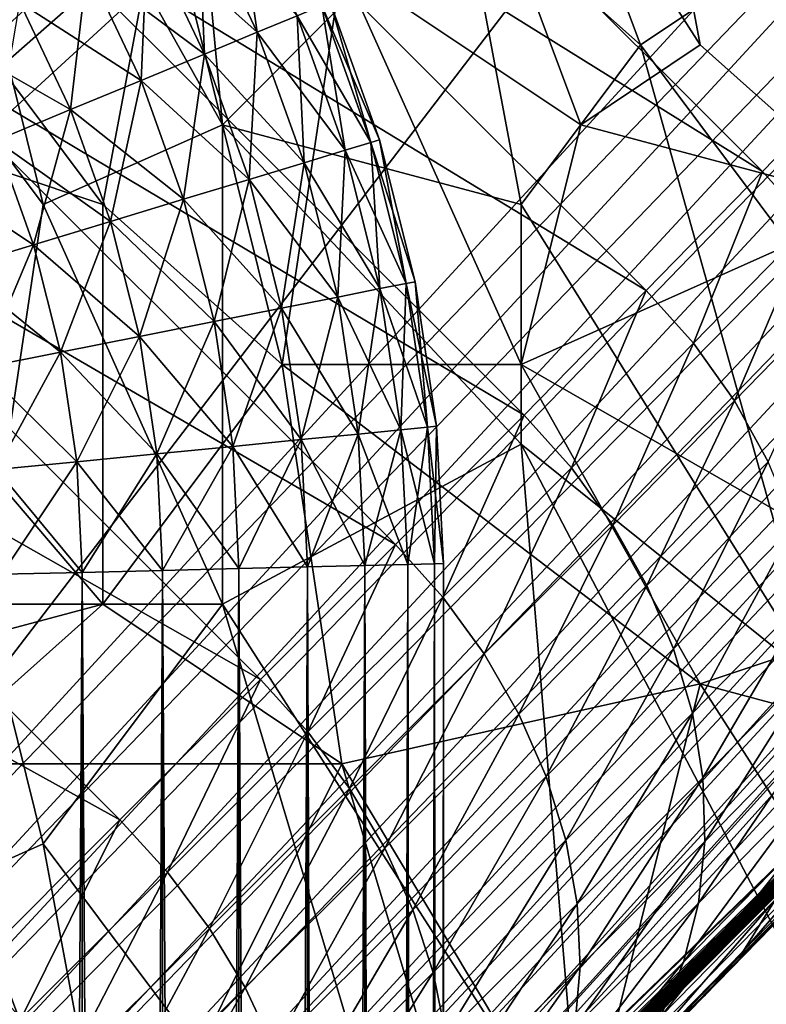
# Model space of a CAD drawing. Extents: x -160 to 10, y -10 to 160.
# Tile 360 of 450: x 0.1687 to 0.1852, y 0.1233 to 0.1451. Entities that reach past the tile are written whole.
import ezdxf

# ---------------------------------------------------------------- set-up
doc = ezdxf.new("R2010")
doc.units = 0

msp = doc.modelspace()

# ---------------------------------------------------------------- linework, layer by layer
for points in [[(0.197558, 0.186517, 0.010433), (0.146857, 0.141068, 0.506917), (0.198438, 0.187559, 0.012)], [(0.176524, 0.1716, 0.575792), (0.198438, 0.187559, 0.012), (0.146857, 0.141068, 0.506917)], [(0.196838, 0.185348, 0.008894), (0.146233, 0.139927, 0.50612), (0.197558, 0.186517, 0.010433)], [(0.197558, 0.186517, 0.010433), (0.146233, 0.139927, 0.50612), (0.146857, 0.141068, 0.506917)], [(0.19629, 0.184071, 0.007408), (0.145973, 0.138672, 0.505409), (0.196838, 0.185348, 0.008894)], [(0.196838, 0.185348, 0.008894), (0.145973, 0.138672, 0.505409), (0.146233, 0.139927, 0.50612)], [(0.195925, 0.182709, 0.006), (0.145886, 0.137353, 0.504735), (0.19629, 0.184071, 0.007408)], [(0.19629, 0.184071, 0.007408), (0.145886, 0.137353, 0.504735), (0.145973, 0.138672, 0.505409)], [(0.195925, 0.182709, 0.006), (0.145936, 0.135996, 0.504099), (0.145886, 0.137353, 0.504735)], [(0.195748, 0.181285, 0.004695), (0.145936, 0.135996, 0.504099), (0.195925, 0.182709, 0.006)], [(0.195748, 0.181285, 0.004695), (0.146096, 0.134614, 0.503501), (0.145936, 0.135996, 0.504099)], [(0.195762, 0.179823, 0.003515), (0.146096, 0.134614, 0.503501), (0.195748, 0.181285, 0.004695)], [(0.173299, 0.114534, 0.506885), (0.219776, 0.16622, 0.012), (0.234948, 0.181392, 0.012)], [(0.173299, 0.114534, 0.506885), (0.234948, 0.181392, 0.012), (0.202647, 0.143044, 0.584312)], [(0.195762, 0.179823, 0.003515), (0.146347, 0.133236, 0.502951), (0.146096, 0.134614, 0.503501)], [(0.195966, 0.178348, 0.00248), (0.146347, 0.133236, 0.502951), (0.195762, 0.179823, 0.003515)], [(0.195966, 0.178348, 0.00248), (0.146689, 0.131925, 0.502475), (0.146347, 0.133236, 0.502951)], [(0.196186, 0.177305, 0.002352), (0.146689, 0.131925, 0.502475), (0.195966, 0.178348, 0.00248)], [(0.196186, 0.177305, 0.002352), (0.147189, 0.130747, 0.50212), (0.146689, 0.131925, 0.502475)], [(0.19689, 0.175304, 0.001701), (0.147189, 0.130747, 0.50212), (0.196186, 0.177305, 0.002352)], [(0.19689, 0.175304, 0.001701), (0.147876, 0.129679, 0.501883), (0.147189, 0.130747, 0.50212)], [(0.197633, 0.173965, 0.00119), (0.147876, 0.129679, 0.501883), (0.19689, 0.175304, 0.001701)], [(0.197633, 0.173965, 0.00119), (0.148673, 0.128631, 0.501717), (0.147876, 0.129679, 0.501883)], [(0.198523, 0.172716, 0.000882), (0.148673, 0.128631, 0.501717), (0.197633, 0.173965, 0.00119)], [(0.198523, 0.172716, 0.000882), (0.149561, 0.127586, 0.501618), (0.148673, 0.128631, 0.501717)], [(0.199551, 0.171566, 0.000778), (0.149561, 0.127586, 0.501618), (0.198523, 0.172716, 0.000882)], [(0.170545, 0.165978, 0.609454), (0.176524, 0.1716, 0.575792), (0.146857, 0.141068, 0.506917)], [(0.199551, 0.171566, 0.000778), (0.150506, 0.12656, 0.501583), (0.149561, 0.127586, 0.501618)], [(0.199551, 0.171566, 0.000778), (0.158493, 0.117937, 0.501429), (0.150506, 0.12656, 0.501583)], [(0.199551, 0.171566, 0.000778), (0.203783, 0.167332, 0.000778), (0.158493, 0.117937, 0.501429)], [(0.204934, 0.166305, 0.000882), (0.158493, 0.117937, 0.501429), (0.203783, 0.167332, 0.000778)], [(0.204934, 0.166305, 0.000882), (0.159486, 0.116967, 0.501468), (0.158493, 0.117937, 0.501429)], [(0.206183, 0.165416, 0.00119), (0.159486, 0.116967, 0.501468), (0.204934, 0.166305, 0.000882)], [(0.219776, 0.16622, 0.012), (0.173299, 0.114534, 0.506885), (0.172193, 0.113645, 0.50601)], [(0.219776, 0.16622, 0.012), (0.172193, 0.113645, 0.50601), (0.218735, 0.16534, 0.010433)], [(0.153116, 0.149106, 0.661847), (0.170545, 0.165978, 0.609454), (0.146857, 0.141068, 0.506917)], [(0.206183, 0.165416, 0.00119), (0.16054, 0.116084, 0.501586), (0.159486, 0.116967, 0.501468)], [(0.207522, 0.164672, 0.001701), (0.16054, 0.116084, 0.501586), (0.206183, 0.165416, 0.00119)], [(0.218735, 0.16534, 0.010433), (0.172193, 0.113645, 0.50601), (0.170961, 0.112995, 0.505181)], [(0.218735, 0.16534, 0.010433), (0.170961, 0.112995, 0.505181), (0.217565, 0.16462, 0.008894)], [(0.207522, 0.164672, 0.001701), (0.16168, 0.115231, 0.501767), (0.16054, 0.116084, 0.501586)], [(0.209523, 0.163968, 0.002352), (0.16168, 0.115231, 0.501767), (0.207522, 0.164672, 0.001701)], [(0.217565, 0.16462, 0.008894), (0.170961, 0.112995, 0.505181), (0.169635, 0.112636, 0.504428)], [(0.217565, 0.16462, 0.008894), (0.169635, 0.112636, 0.504428), (0.216289, 0.164073, 0.007408)], [(0.216289, 0.164073, 0.007408), (0.169635, 0.112636, 0.504428), (0.168243, 0.112533, 0.503751)], [(0.216289, 0.164073, 0.007408), (0.168243, 0.112533, 0.503751), (0.214927, 0.163707, 0.006)], [(0.209523, 0.163968, 0.002352), (0.162871, 0.114422, 0.502002), (0.16168, 0.115231, 0.501767)], [(0.210565, 0.163749, 0.00248), (0.162871, 0.114422, 0.502002), (0.209523, 0.163968, 0.002352)], [(0.210565, 0.163749, 0.00248), (0.164107, 0.113702, 0.502302), (0.162871, 0.114422, 0.502002)], [(0.21204, 0.163544, 0.003515), (0.164107, 0.113702, 0.502302), (0.210565, 0.163749, 0.00248)], [(0.214927, 0.163707, 0.006), (0.168243, 0.112533, 0.503751), (0.166825, 0.112717, 0.503174)], [(0.214927, 0.163707, 0.006), (0.166825, 0.112717, 0.503174), (0.213502, 0.16353, 0.004695)], [(0.21204, 0.163544, 0.003515), (0.165432, 0.113128, 0.502694), (0.164107, 0.113702, 0.502302)], [(0.213502, 0.16353, 0.004695), (0.165432, 0.113128, 0.502694), (0.21204, 0.163544, 0.003515)], [(0.213502, 0.16353, 0.004695), (0.166825, 0.112717, 0.503174), (0.165432, 0.113128, 0.502694)], [(0.169184, 0.14097, 0.770905), (0.16522, 0.156891, 0.770447), (0.162577, 0.149815, 0.770781)], [(0.16522, 0.156891, 0.770447), (0.173148, 0.142739, 0.770669), (0.171827, 0.156891, 0.770084)], [(0.173148, 0.142739, 0.770669), (0.16522, 0.156891, 0.770447), (0.169184, 0.14097, 0.770905)], [(0.173148, 0.142739, 0.770669), (0.178434, 0.148046, 0.770067), (0.171827, 0.156891, 0.770084)], [(0.183719, 0.144508, 0.700893), (0.175791, 0.156891, 0.699384), (0.182398, 0.151584, 0.699851)], [(0.181076, 0.142739, 0.701401), (0.175791, 0.156891, 0.699384), (0.183719, 0.144508, 0.700893)], [(0.175791, 0.146277, 0.701306), (0.175791, 0.156891, 0.699384), (0.181076, 0.142739, 0.701401)], [(0.173923, 0.152882, 0.656667), (0.187543, 0.144217, 0.650175), (0.176435, 0.155325, 0.650175)], [(0.176435, 0.155325, 0.650175), (0.187543, 0.144217, 0.650175), (0.189857, 0.146604, 0.643367)], [(0.178434, 0.155122, 0.769622), (0.178434, 0.148046, 0.770067), (0.182398, 0.144508, 0.769914)], [(0.182398, 0.144508, 0.769914), (0.185041, 0.146277, 0.769466), (0.178434, 0.155122, 0.769622)], [(0.189005, 0.14097, 0.769329), (0.183719, 0.155122, 0.768845), (0.185041, 0.146277, 0.769466)], [(0.191648, 0.142739, 0.768602), (0.183719, 0.155122, 0.768845), (0.189005, 0.14097, 0.769329)], [(0.191648, 0.142739, 0.768602), (0.192969, 0.146277, 0.767788), (0.183719, 0.155122, 0.768845)], [(0.171286, 0.15031, 0.662842), (0.185099, 0.141706, 0.656667), (0.173923, 0.152882, 0.656667)], [(0.173923, 0.152882, 0.656667), (0.185099, 0.141706, 0.656667), (0.187543, 0.144217, 0.650175)], [(0.187684, 0.14097, 0.701189), (0.182398, 0.151584, 0.699851), (0.187684, 0.146277, 0.70044)], [(0.187684, 0.14097, 0.701189), (0.183719, 0.144508, 0.700893), (0.182398, 0.151584, 0.699851)], [(0.168524, 0.147609, 0.6687), (0.182528, 0.139069, 0.662842), (0.171286, 0.15031, 0.662842)], [(0.171286, 0.15031, 0.662842), (0.182528, 0.139069, 0.662842), (0.185099, 0.141706, 0.656667)], [(0.159934, 0.144508, 0.704059), (0.163898, 0.149815, 0.70237), (0.170505, 0.14097, 0.702937)], [(0.167862, 0.132125, 0.771206), (0.169184, 0.14097, 0.770905), (0.162577, 0.149815, 0.770781)], [(0.170505, 0.14097, 0.702937), (0.163898, 0.149815, 0.70237), (0.171827, 0.148046, 0.701483)], [(0.170505, 0.14097, 0.702937), (0.171827, 0.148046, 0.701483), (0.174469, 0.137432, 0.703001)], [(0.174469, 0.137432, 0.703001), (0.171827, 0.148046, 0.701483), (0.175791, 0.146277, 0.701306)], [(0.173919, 0.144787, 0.305012), (0.172608, 0.14756, 0.305012), (0.173449, 0.148009, 0.306529)], [(0.173148, 0.142739, 0.770669), (0.179755, 0.14097, 0.770351), (0.178434, 0.148046, 0.770067)], [(0.173919, 0.144787, 0.305012), (0.173449, 0.148009, 0.306529), (0.1748, 0.145152, 0.306529)], [(0.179755, 0.14097, 0.770351), (0.182398, 0.144508, 0.769914), (0.178434, 0.148046, 0.770067)], [(0.165661, 0.144756, 0.674242), (0.179827, 0.136306, 0.6687), (0.168524, 0.147609, 0.6687)], [(0.168524, 0.147609, 0.6687), (0.179827, 0.136306, 0.6687), (0.182528, 0.139069, 0.662842)], [(0.173919, 0.144787, 0.314988), (0.172608, 0.14756, 0.314988), (0.171491, 0.146962, 0.316255)], [(0.172749, 0.144302, 0.303745), (0.171491, 0.146962, 0.303745), (0.172608, 0.14756, 0.305012)], [(0.1748, 0.145152, 0.313471), (0.172608, 0.14756, 0.314988), (0.173919, 0.144787, 0.314988)], [(0.172749, 0.144302, 0.303745), (0.172608, 0.14756, 0.305012), (0.173919, 0.144787, 0.305012)], [(0.172749, 0.144302, 0.316255), (0.171491, 0.146962, 0.316255), (0.170153, 0.146247, 0.317208)], [(0.171348, 0.143722, 0.302792), (0.170153, 0.146247, 0.302792), (0.171491, 0.146962, 0.303745)], [(0.171348, 0.143722, 0.302792), (0.171491, 0.146962, 0.303745), (0.172749, 0.144302, 0.303745)], [(0.173919, 0.144787, 0.314988), (0.171491, 0.146962, 0.316255), (0.172749, 0.144302, 0.316255)], [(0.168662, 0.14545, 0.317799), (0.165831, 0.146715, 0.318), (0.167092, 0.144611, 0.318)], [(0.171348, 0.143722, 0.317208), (0.170153, 0.146247, 0.317208), (0.168662, 0.14545, 0.317799)], [(0.169786, 0.143075, 0.302201), (0.168662, 0.14545, 0.302201), (0.170153, 0.146247, 0.302792)], [(0.169786, 0.143075, 0.302201), (0.170153, 0.146247, 0.302792), (0.171348, 0.143722, 0.302792)], [(0.172749, 0.144302, 0.316255), (0.170153, 0.146247, 0.317208), (0.171348, 0.143722, 0.317208)], [(0.175791, 0.146277, 0.701306), (0.179755, 0.137432, 0.702392), (0.174469, 0.137432, 0.703001)], [(0.179755, 0.137432, 0.702392), (0.175791, 0.146277, 0.701306), (0.181076, 0.142739, 0.701401)], [(0.185041, 0.146277, 0.769466), (0.182398, 0.144508, 0.769914), (0.189005, 0.135663, 0.769771)], [(0.189005, 0.135663, 0.769771), (0.189005, 0.14097, 0.769329), (0.185041, 0.146277, 0.769466)], [(0.169786, 0.143075, 0.317799), (0.168662, 0.14545, 0.317799), (0.167092, 0.144611, 0.318)], [(0.168141, 0.142393, 0.302), (0.168662, 0.14545, 0.302201), (0.169786, 0.143075, 0.302201)], [(0.171348, 0.143722, 0.317208), (0.168662, 0.14545, 0.317799), (0.169786, 0.143075, 0.317799)], [(0.176623, 0.142406, 0.31), (0.175532, 0.145455, 0.31), (0.175347, 0.145378, 0.31178)], [(0.176431, 0.142347, 0.30822), (0.175347, 0.145378, 0.30822), (0.175532, 0.145455, 0.31)], [(0.176431, 0.142347, 0.30822), (0.175532, 0.145455, 0.31), (0.176623, 0.142406, 0.31)], [(0.176431, 0.142347, 0.31178), (0.175347, 0.145378, 0.31178), (0.1748, 0.145152, 0.313471)], [(0.175865, 0.142176, 0.306529), (0.1748, 0.145152, 0.306529), (0.175347, 0.145378, 0.30822)], [(0.176623, 0.142406, 0.31), (0.175347, 0.145378, 0.31178), (0.176431, 0.142347, 0.31178)], [(0.175865, 0.142176, 0.306529), (0.175347, 0.145378, 0.30822), (0.176431, 0.142347, 0.30822)], [(0.175865, 0.142176, 0.313471), (0.1748, 0.145152, 0.313471), (0.173919, 0.144787, 0.314988)], [(0.174953, 0.141899, 0.305012), (0.173919, 0.144787, 0.305012), (0.1748, 0.145152, 0.306529)], [(0.176431, 0.142347, 0.31178), (0.1748, 0.145152, 0.313471), (0.175865, 0.142176, 0.313471)], [(0.174953, 0.141899, 0.305012), (0.1748, 0.145152, 0.306529), (0.175865, 0.142176, 0.306529)], [(0.162675, 0.14177, 0.679467), (0.176974, 0.133443, 0.674242), (0.165661, 0.144756, 0.674242)], [(0.165661, 0.144756, 0.674242), (0.176974, 0.133443, 0.674242), (0.179827, 0.136306, 0.6687)], [(0.169786, 0.143075, 0.317799), (0.167092, 0.144611, 0.318), (0.168141, 0.142393, 0.318)], [(0.174953, 0.141899, 0.314988), (0.173919, 0.144787, 0.314988), (0.172749, 0.144302, 0.316255)], [(0.173741, 0.141531, 0.303745), (0.172749, 0.144302, 0.303745), (0.173919, 0.144787, 0.305012)], [(0.173741, 0.141531, 0.303745), (0.173919, 0.144787, 0.305012), (0.174953, 0.141899, 0.305012)], [(0.175865, 0.142176, 0.313471), (0.173919, 0.144787, 0.314988), (0.174953, 0.141899, 0.314988)], [(0.170505, 0.132125, 0.704419), (0.159934, 0.144508, 0.704059), (0.170505, 0.14097, 0.702937)], [(0.163898, 0.130356, 0.705725), (0.159934, 0.144508, 0.704059), (0.170505, 0.132125, 0.704419)], [(0.186362, 0.130356, 0.770371), (0.182398, 0.144508, 0.769914), (0.179755, 0.14097, 0.770351)], [(0.181076, 0.142739, 0.701401), (0.183719, 0.144508, 0.700893), (0.187684, 0.14097, 0.701189)], [(0.186362, 0.130356, 0.770371), (0.189005, 0.135663, 0.769771), (0.182398, 0.144508, 0.769914)], [(0.173741, 0.141531, 0.316255), (0.172749, 0.144302, 0.316255), (0.171348, 0.143722, 0.317208)], [(0.172289, 0.141091, 0.302792), (0.171348, 0.143722, 0.302792), (0.172749, 0.144302, 0.303745)], [(0.172289, 0.141091, 0.302792), (0.172749, 0.144302, 0.303745), (0.173741, 0.141531, 0.303745)], [(0.174953, 0.141899, 0.314988), (0.172749, 0.144302, 0.316255), (0.173741, 0.141531, 0.316255)], [(0.186144, 0.140535, 0.656616), (0.187543, 0.144217, 0.650175), (0.185099, 0.141706, 0.656667)], [(0.172289, 0.141091, 0.317208), (0.171348, 0.143722, 0.317208), (0.169786, 0.143075, 0.317799)], [(0.170671, 0.1406, 0.302201), (0.169786, 0.143075, 0.302201), (0.171348, 0.143722, 0.302792)], [(0.170671, 0.1406, 0.302201), (0.171348, 0.143722, 0.302792), (0.172289, 0.141091, 0.302792)], [(0.173741, 0.141531, 0.316255), (0.171348, 0.143722, 0.317208), (0.172289, 0.141091, 0.317208)], [(0.170671, 0.1406, 0.317799), (0.169786, 0.143075, 0.317799), (0.168141, 0.142393, 0.318)], [(0.168967, 0.140083, 0.302), (0.168141, 0.142393, 0.302), (0.169786, 0.143075, 0.302201)], [(0.168967, 0.140083, 0.302), (0.169786, 0.143075, 0.302201), (0.170671, 0.1406, 0.302201)], [(0.172289, 0.141091, 0.317208), (0.169786, 0.143075, 0.317799), (0.170671, 0.1406, 0.317799)], [(0.202647, 0.143044, 0.584312), (0.167234, 0.106822, 0.684081), (0.089653, 0.029259, 0.659767)], [(0.202647, 0.143044, 0.584312), (0.089653, 0.029259, 0.659767), (0.10117, 0.040994, 0.639939)], [(0.202647, 0.143044, 0.584312), (0.10117, 0.040994, 0.639939), (0.103137, 0.042982, 0.637953)], [(0.202647, 0.143044, 0.584312), (0.103137, 0.042982, 0.637953), (0.105063, 0.044929, 0.635977)], [(0.202647, 0.143044, 0.584312), (0.105063, 0.044929, 0.635977), (0.106947, 0.046834, 0.634012)], [(0.202647, 0.143044, 0.584312), (0.106947, 0.046834, 0.634012), (0.108791, 0.048699, 0.63206)], [(0.202647, 0.143044, 0.584312), (0.108791, 0.048699, 0.63206), (0.110597, 0.050525, 0.630117)], [(0.202647, 0.143044, 0.584312), (0.110597, 0.050525, 0.630117), (0.112365, 0.052313, 0.628184)], [(0.202647, 0.143044, 0.584312), (0.112365, 0.052313, 0.628184), (0.114196, 0.054165, 0.626145)], [(0.202647, 0.143044, 0.584312), (0.114196, 0.054165, 0.626145), (0.122968, 0.063045, 0.615906)], [(0.202647, 0.143044, 0.584312), (0.122968, 0.063045, 0.615906), (0.12874, 0.068895, 0.608537)], [(0.202647, 0.143044, 0.584312), (0.12874, 0.068895, 0.608537), (0.133945, 0.074175, 0.601386)], [(0.133945, 0.074175, 0.601386), (0.138642, 0.078945, 0.594416), (0.202647, 0.143044, 0.584312)], [(0.138642, 0.078945, 0.594416), (0.14286, 0.083234, 0.587633), (0.202647, 0.143044, 0.584312)], [(0.14286, 0.083234, 0.587633), (0.146627, 0.087071, 0.58104), (0.202647, 0.143044, 0.584312)], [(0.146627, 0.087071, 0.58104), (0.149973, 0.090483, 0.574642), (0.202647, 0.143044, 0.584312)], [(0.149973, 0.090483, 0.574642), (0.152925, 0.0935, 0.568446), (0.202647, 0.143044, 0.584312)], [(0.152925, 0.0935, 0.568446), (0.155511, 0.096149, 0.562462), (0.202647, 0.143044, 0.584312)], [(0.155511, 0.096149, 0.562462), (0.157761, 0.098459, 0.556698), (0.202647, 0.143044, 0.584312)], [(0.157761, 0.098459, 0.556698), (0.159702, 0.100459, 0.551169), (0.202647, 0.143044, 0.584312)], [(0.159702, 0.100459, 0.551169), (0.161366, 0.102177, 0.545887), (0.202647, 0.143044, 0.584312)], [(0.161366, 0.102177, 0.545887), (0.162781, 0.103644, 0.540869), (0.202647, 0.143044, 0.584312)], [(0.162781, 0.103644, 0.540869), (0.163976, 0.104891, 0.536139), (0.202647, 0.143044, 0.584312)], [(0.163976, 0.104891, 0.536139), (0.164988, 0.105955, 0.531708), (0.202647, 0.143044, 0.584312)], [(0.164988, 0.105955, 0.531708), (0.165844, 0.106876, 0.527606), (0.202647, 0.143044, 0.584312)], [(0.165844, 0.106876, 0.527606), (0.168773, 0.110193, 0.513147), (0.202647, 0.143044, 0.584312)], [(0.202647, 0.143044, 0.584312), (0.188469, 0.128226, 0.644683), (0.167234, 0.106822, 0.684081)], [(0.168773, 0.110193, 0.513147), (0.173299, 0.114534, 0.506885), (0.202647, 0.143044, 0.584312)], [(0.173148, 0.132125, 0.77107), (0.173148, 0.142739, 0.770669), (0.169184, 0.14097, 0.770905)], [(0.179755, 0.135663, 0.770617), (0.179755, 0.14097, 0.770351), (0.173148, 0.142739, 0.770669)], [(0.173148, 0.132125, 0.77107), (0.179755, 0.135663, 0.770617), (0.173148, 0.142739, 0.770669)], [(0.181076, 0.142739, 0.701401), (0.187684, 0.14097, 0.701189), (0.179755, 0.137432, 0.702392)], [(0.17741, 0.139264, 0.31), (0.176623, 0.142406, 0.31), (0.176431, 0.142347, 0.31178)], [(0.177213, 0.139225, 0.30822), (0.176431, 0.142347, 0.30822), (0.176623, 0.142406, 0.31)], [(0.177213, 0.139225, 0.30822), (0.176623, 0.142406, 0.31), (0.17741, 0.139264, 0.31)], [(0.168967, 0.140083, 0.318), (0.168141, 0.142393, 0.318), (0.166496, 0.141712, 0.317799)], [(0.167264, 0.139567, 0.302201), (0.168141, 0.142393, 0.302), (0.168967, 0.140083, 0.302)], [(0.170671, 0.1406, 0.317799), (0.168141, 0.142393, 0.318), (0.168967, 0.140083, 0.318)], [(0.177213, 0.139225, 0.31178), (0.176431, 0.142347, 0.31178), (0.175865, 0.142176, 0.313471)], [(0.176633, 0.13911, 0.306529), (0.175865, 0.142176, 0.306529), (0.176431, 0.142347, 0.30822)], [(0.17741, 0.139264, 0.31), (0.176431, 0.142347, 0.31178), (0.177213, 0.139225, 0.31178)], [(0.176633, 0.13911, 0.306529), (0.176431, 0.142347, 0.30822), (0.177213, 0.139225, 0.30822)], [(0.176633, 0.13911, 0.313471), (0.175865, 0.142176, 0.313471), (0.174953, 0.141899, 0.314988)], [(0.175698, 0.138924, 0.305012), (0.174953, 0.141899, 0.305012), (0.175865, 0.142176, 0.306529)], [(0.175698, 0.138924, 0.305012), (0.175865, 0.142176, 0.306529), (0.176633, 0.13911, 0.306529)], [(0.177213, 0.139225, 0.31178), (0.175865, 0.142176, 0.313471), (0.176633, 0.13911, 0.313471)], [(0.159562, 0.138658, 0.684375), (0.173988, 0.130457, 0.679467), (0.162675, 0.14177, 0.679467)], [(0.162675, 0.14177, 0.679467), (0.173988, 0.130457, 0.679467), (0.176974, 0.133443, 0.674242)], [(0.175698, 0.138924, 0.314988), (0.174953, 0.141899, 0.314988), (0.173741, 0.141531, 0.316255)], [(0.174456, 0.138677, 0.303745), (0.173741, 0.141531, 0.303745), (0.174953, 0.141899, 0.305012)], [(0.174456, 0.138677, 0.303745), (0.174953, 0.141899, 0.305012), (0.175698, 0.138924, 0.305012)], [(0.176633, 0.13911, 0.313471), (0.174953, 0.141899, 0.314988), (0.175698, 0.138924, 0.314988)], [(0.168967, 0.140083, 0.318), (0.166496, 0.141712, 0.317799), (0.167264, 0.139567, 0.317799)], [(0.174456, 0.138677, 0.316255), (0.173741, 0.141531, 0.316255), (0.172289, 0.141091, 0.317208)], [(0.172968, 0.138381, 0.302792), (0.172289, 0.141091, 0.302792), (0.173741, 0.141531, 0.303745)], [(0.172968, 0.138381, 0.302792), (0.173741, 0.141531, 0.303745), (0.174456, 0.138677, 0.303745)], [(0.175698, 0.138924, 0.314988), (0.173741, 0.141531, 0.316255), (0.174456, 0.138677, 0.316255)], [(0.183574, 0.1379, 0.662787), (0.185099, 0.141706, 0.656667), (0.182528, 0.139069, 0.662842)], [(0.183574, 0.1379, 0.662787), (0.186144, 0.140535, 0.656616), (0.185099, 0.141706, 0.656667)], [(0.172968, 0.138381, 0.317208), (0.172289, 0.141091, 0.317208), (0.170671, 0.1406, 0.317799)], [(0.17131, 0.138051, 0.302201), (0.170671, 0.1406, 0.302201), (0.172289, 0.141091, 0.302792)], [(0.17131, 0.138051, 0.302201), (0.172289, 0.141091, 0.302792), (0.172968, 0.138381, 0.302792)], [(0.174456, 0.138677, 0.316255), (0.172289, 0.141091, 0.317208), (0.172968, 0.138381, 0.317208)], [(0.167862, 0.132125, 0.771206), (0.173148, 0.132125, 0.77107), (0.169184, 0.14097, 0.770905)], [(0.170505, 0.132125, 0.704419), (0.170505, 0.14097, 0.702937), (0.174469, 0.137432, 0.703001)], [(0.189005, 0.132125, 0.702373), (0.179755, 0.137432, 0.702392), (0.187684, 0.14097, 0.701189)], [(0.186362, 0.130356, 0.770371), (0.179755, 0.14097, 0.770351), (0.179755, 0.135663, 0.770617)], [(0.17131, 0.138051, 0.317799), (0.170671, 0.1406, 0.317799), (0.168967, 0.140083, 0.318)], [(0.169564, 0.137704, 0.302), (0.168967, 0.140083, 0.302), (0.170671, 0.1406, 0.302201)], [(0.169564, 0.137704, 0.302), (0.170671, 0.1406, 0.302201), (0.17131, 0.138051, 0.302201)], [(0.172968, 0.138381, 0.317208), (0.170671, 0.1406, 0.317799), (0.17131, 0.138051, 0.317799)], [(0.184478, 0.136629, 0.662624), (0.186144, 0.140535, 0.656616), (0.183574, 0.1379, 0.662787)], [(0.184478, 0.136629, 0.662624), (0.187044, 0.13926, 0.656465), (0.186144, 0.140535, 0.656616)], [(0.169564, 0.137704, 0.318), (0.168967, 0.140083, 0.318), (0.167264, 0.139567, 0.317799)], [(0.167818, 0.137356, 0.302201), (0.167264, 0.139567, 0.302201), (0.168967, 0.140083, 0.302)], [(0.167818, 0.137356, 0.302201), (0.168967, 0.140083, 0.302), (0.169564, 0.137704, 0.302)], [(0.17131, 0.138051, 0.317799), (0.168967, 0.140083, 0.318), (0.169564, 0.137704, 0.318)], [(0.169564, 0.137704, 0.318), (0.167264, 0.139567, 0.317799), (0.167818, 0.137356, 0.317799)], [(0.177685, 0.136041, 0.31178), (0.177213, 0.139225, 0.31178), (0.176633, 0.13911, 0.313471)], [(0.177097, 0.135983, 0.306529), (0.176633, 0.13911, 0.306529), (0.177213, 0.139225, 0.30822)], [(0.177097, 0.135983, 0.306529), (0.177213, 0.139225, 0.30822), (0.177685, 0.136041, 0.30822)], [(0.177885, 0.136061, 0.31), (0.17741, 0.139264, 0.31), (0.177213, 0.139225, 0.31178)], [(0.177685, 0.136041, 0.30822), (0.177213, 0.139225, 0.30822), (0.17741, 0.139264, 0.31)], [(0.177885, 0.136061, 0.31), (0.177213, 0.139225, 0.31178), (0.177685, 0.136041, 0.31178)], [(0.177685, 0.136041, 0.30822), (0.17741, 0.139264, 0.31), (0.177885, 0.136061, 0.31)], [(0.185227, 0.135278, 0.662355), (0.187044, 0.13926, 0.656465), (0.184478, 0.136629, 0.662624)], [(0.176148, 0.13589, 0.314988), (0.175698, 0.138924, 0.314988), (0.174456, 0.138677, 0.316255)], [(0.174887, 0.135766, 0.303745), (0.174456, 0.138677, 0.303745), (0.175698, 0.138924, 0.305012)], [(0.174887, 0.135766, 0.303745), (0.175698, 0.138924, 0.305012), (0.176148, 0.13589, 0.305012)], [(0.177097, 0.135983, 0.313471), (0.176633, 0.13911, 0.313471), (0.175698, 0.138924, 0.314988)], [(0.176148, 0.13589, 0.305012), (0.175698, 0.138924, 0.305012), (0.176633, 0.13911, 0.306529)], [(0.177097, 0.135983, 0.313471), (0.175698, 0.138924, 0.314988), (0.176148, 0.13589, 0.314988)], [(0.176148, 0.13589, 0.305012), (0.176633, 0.13911, 0.306529), (0.177097, 0.135983, 0.306529)], [(0.177685, 0.136041, 0.31178), (0.176633, 0.13911, 0.313471), (0.177097, 0.135983, 0.313471)], [(0.180875, 0.135139, 0.668642), (0.182528, 0.139069, 0.662842), (0.179827, 0.136306, 0.6687)], [(0.180875, 0.135139, 0.668642), (0.183574, 0.1379, 0.662787), (0.182528, 0.139069, 0.662842)], [(0.156323, 0.135418, 0.688967), (0.170875, 0.127345, 0.684375), (0.159562, 0.138658, 0.684375)], [(0.159562, 0.138658, 0.684375), (0.170875, 0.127345, 0.684375), (0.173988, 0.130457, 0.679467)], [(0.174887, 0.135766, 0.316255), (0.174456, 0.138677, 0.316255), (0.172968, 0.138381, 0.317208)], [(0.173378, 0.135617, 0.302792), (0.172968, 0.138381, 0.302792), (0.174456, 0.138677, 0.303745)], [(0.173378, 0.135617, 0.302792), (0.174456, 0.138677, 0.303745), (0.174887, 0.135766, 0.303745)], [(0.176148, 0.13589, 0.314988), (0.174456, 0.138677, 0.316255), (0.174887, 0.135766, 0.316255)], [(0.173378, 0.135617, 0.317208), (0.172968, 0.138381, 0.317208), (0.17131, 0.138051, 0.317799)], [(0.171695, 0.135451, 0.302201), (0.17131, 0.138051, 0.302201), (0.172968, 0.138381, 0.302792)], [(0.171695, 0.135451, 0.302201), (0.172968, 0.138381, 0.302792), (0.173378, 0.135617, 0.302792)], [(0.174887, 0.135766, 0.316255), (0.172968, 0.138381, 0.317208), (0.173378, 0.135617, 0.317208)], [(0.171695, 0.135451, 0.317799), (0.17131, 0.138051, 0.317799), (0.169564, 0.137704, 0.318)], [(0.169924, 0.135277, 0.302), (0.169564, 0.137704, 0.302), (0.17131, 0.138051, 0.302201)], [(0.169924, 0.135277, 0.302), (0.17131, 0.138051, 0.302201), (0.171695, 0.135451, 0.302201)], [(0.173378, 0.135617, 0.317208), (0.17131, 0.138051, 0.317799), (0.171695, 0.135451, 0.317799)], [(0.181785, 0.133874, 0.668467), (0.183574, 0.1379, 0.662787), (0.180875, 0.135139, 0.668642)], [(0.181785, 0.133874, 0.668467), (0.184478, 0.136629, 0.662624), (0.183574, 0.1379, 0.662787)], [(0.169924, 0.135277, 0.318), (0.169564, 0.137704, 0.318), (0.167818, 0.137356, 0.317799)], [(0.168152, 0.135102, 0.302201), (0.167818, 0.137356, 0.302201), (0.169564, 0.137704, 0.302)], [(0.168152, 0.135102, 0.302201), (0.169564, 0.137704, 0.302), (0.169924, 0.135277, 0.302)], [(0.171695, 0.135451, 0.317799), (0.169564, 0.137704, 0.318), (0.169924, 0.135277, 0.318)], [(0.170505, 0.132125, 0.704419), (0.174469, 0.137432, 0.703001), (0.175791, 0.128587, 0.704241)], [(0.179755, 0.137432, 0.702392), (0.183719, 0.130356, 0.703082), (0.174469, 0.137432, 0.703001)], [(0.175791, 0.128587, 0.704241), (0.174469, 0.137432, 0.703001), (0.183719, 0.130356, 0.703082)], [(0.189005, 0.132125, 0.702373), (0.183719, 0.130356, 0.703082), (0.179755, 0.137432, 0.702392)], [(0.169924, 0.135277, 0.318), (0.167818, 0.137356, 0.317799), (0.168152, 0.135102, 0.317799)], [(0.182542, 0.132532, 0.668179), (0.184478, 0.136629, 0.662624), (0.181785, 0.133874, 0.668467)], [(0.182542, 0.132532, 0.668179), (0.185227, 0.135278, 0.662355), (0.184478, 0.136629, 0.662624)], [(0.178023, 0.132278, 0.674179), (0.179827, 0.136306, 0.6687), (0.176974, 0.133443, 0.674242)], [(0.178023, 0.132278, 0.674179), (0.180875, 0.135139, 0.668642), (0.179827, 0.136306, 0.6687)], [(0.176297, 0.13298, 0.314988), (0.176148, 0.13589, 0.314988), (0.174887, 0.135766, 0.316255)], [(0.17503, 0.132949, 0.303745), (0.174887, 0.135766, 0.303745), (0.176148, 0.13589, 0.305012)], [(0.17503, 0.132949, 0.303745), (0.176148, 0.13589, 0.305012), (0.176297, 0.13298, 0.305012)], [(0.17725, 0.133003, 0.313471), (0.177097, 0.135983, 0.313471), (0.176148, 0.13589, 0.314988)], [(0.176297, 0.13298, 0.305012), (0.176148, 0.13589, 0.305012), (0.177097, 0.135983, 0.306529)], [(0.17725, 0.133003, 0.313471), (0.176148, 0.13589, 0.314988), (0.176297, 0.13298, 0.314988)], [(0.176297, 0.13298, 0.305012), (0.177097, 0.135983, 0.306529), (0.17725, 0.133003, 0.306529)], [(0.177841, 0.133018, 0.31178), (0.177685, 0.136041, 0.31178), (0.177097, 0.135983, 0.313471)], [(0.17725, 0.133003, 0.306529), (0.177097, 0.135983, 0.306529), (0.177685, 0.136041, 0.30822)], [(0.177841, 0.133018, 0.31178), (0.177097, 0.135983, 0.313471), (0.17725, 0.133003, 0.313471)], [(0.17725, 0.133003, 0.306529), (0.177685, 0.136041, 0.30822), (0.177841, 0.133018, 0.30822)], [(0.178042, 0.133023, 0.31), (0.177885, 0.136061, 0.31), (0.177685, 0.136041, 0.31178)], [(0.177841, 0.133018, 0.30822), (0.177685, 0.136041, 0.30822), (0.177885, 0.136061, 0.31)], [(0.178042, 0.133023, 0.31), (0.177685, 0.136041, 0.31178), (0.177841, 0.133018, 0.31178)], [(0.177841, 0.133018, 0.30822), (0.177885, 0.136061, 0.31), (0.178042, 0.133023, 0.31)], [(0.181076, 0.119742, 0.77114), (0.179755, 0.135663, 0.770617), (0.173148, 0.132125, 0.77107)], [(0.17503, 0.132949, 0.316255), (0.174887, 0.135766, 0.316255), (0.173378, 0.135617, 0.317208)], [(0.173514, 0.132911, 0.302792), (0.173378, 0.135617, 0.302792), (0.174887, 0.135766, 0.303745)], [(0.173514, 0.132911, 0.302792), (0.174887, 0.135766, 0.303745), (0.17503, 0.132949, 0.303745)], [(0.176297, 0.13298, 0.314988), (0.174887, 0.135766, 0.316255), (0.17503, 0.132949, 0.316255)], [(0.189005, 0.117973, 0.770757), (0.186362, 0.130356, 0.770371), (0.179755, 0.135663, 0.770617)], [(0.181076, 0.119742, 0.77114), (0.189005, 0.117973, 0.770757), (0.179755, 0.135663, 0.770617)], [(0.156323, 0.135418, 0.688967), (0.167636, 0.124105, 0.688967), (0.170875, 0.127345, 0.684375)], [(0.171824, 0.13287, 0.317799), (0.171695, 0.135451, 0.317799), (0.169924, 0.135277, 0.318)], [(0.170044, 0.132826, 0.302), (0.169924, 0.135277, 0.302), (0.171695, 0.135451, 0.302201)], [(0.170044, 0.132826, 0.302), (0.171695, 0.135451, 0.302201), (0.171824, 0.13287, 0.302201)], [(0.173514, 0.132911, 0.317208), (0.173378, 0.135617, 0.317208), (0.171695, 0.135451, 0.317799)], [(0.171824, 0.13287, 0.302201), (0.171695, 0.135451, 0.302201), (0.173378, 0.135617, 0.302792)], [(0.173514, 0.132911, 0.317208), (0.171695, 0.135451, 0.317799), (0.171824, 0.13287, 0.317799)], [(0.171824, 0.13287, 0.302201), (0.173378, 0.135617, 0.302792), (0.173514, 0.132911, 0.302792)], [(0.17503, 0.132949, 0.316255), (0.173378, 0.135617, 0.317208), (0.173514, 0.132911, 0.317208)], [(0.170044, 0.132826, 0.318), (0.169924, 0.135277, 0.318), (0.168152, 0.135102, 0.317799)], [(0.168264, 0.132783, 0.302201), (0.168152, 0.135102, 0.302201), (0.169924, 0.135277, 0.302)], [(0.168264, 0.132783, 0.302201), (0.169924, 0.135277, 0.302), (0.170044, 0.132826, 0.302)], [(0.171824, 0.13287, 0.317799), (0.169924, 0.135277, 0.318), (0.170044, 0.132826, 0.318)], [(0.183133, 0.131136, 0.667782), (0.185227, 0.135278, 0.662355), (0.182542, 0.132532, 0.668179)], [(0.183133, 0.131136, 0.667782), (0.185805, 0.133869, 0.661986), (0.185227, 0.135278, 0.662355)], [(0.170044, 0.132826, 0.318), (0.168152, 0.135102, 0.317799), (0.168264, 0.132783, 0.317799)], [(0.17894, 0.131019, 0.673992), (0.180875, 0.135139, 0.668642), (0.178023, 0.132278, 0.674179)], [(0.17894, 0.131019, 0.673992), (0.181785, 0.133874, 0.668467), (0.180875, 0.135139, 0.668642)], [(0.179707, 0.129687, 0.673684), (0.181785, 0.133874, 0.668467), (0.17894, 0.131019, 0.673992)], [(0.179707, 0.129687, 0.673684), (0.182542, 0.132532, 0.668179), (0.181785, 0.133874, 0.668467)], [(0.183548, 0.12971, 0.667284), (0.185805, 0.133869, 0.661986), (0.183133, 0.131136, 0.667782)], [(0.183548, 0.12971, 0.667284), (0.186205, 0.132427, 0.661522), (0.185805, 0.133869, 0.661986)], [(0.17504, 0.129295, 0.6794), (0.176974, 0.133443, 0.674242), (0.173988, 0.130457, 0.679467)], [(0.17504, 0.129295, 0.6794), (0.178023, 0.132278, 0.674179), (0.176974, 0.133443, 0.674242)], [(0.178042, -0.18737, 0.31), (0.178042, 0.133023, 0.31), (0.177841, 0.133018, 0.31178)], [(0.177841, -0.187365, 0.30822), (0.177841, 0.133018, 0.30822), (0.178042, 0.133023, 0.31)], [(0.177841, -0.187365, 0.30822), (0.178042, 0.133023, 0.31), (0.178042, -0.18737, 0.31)], [(0.170044, -0.187174, 0.318), (0.170044, 0.132826, 0.318), (0.168264, 0.132783, 0.317799)], [(0.168264, -0.18713, 0.302201), (0.168264, 0.132783, 0.302201), (0.170044, 0.132826, 0.302)], [(0.168264, -0.18713, 0.302201), (0.170044, 0.132826, 0.302), (0.170044, -0.187174, 0.302)], [(0.171824, -0.187217, 0.317799), (0.171824, 0.13287, 0.317799), (0.170044, 0.132826, 0.318)], [(0.170044, -0.187174, 0.302), (0.170044, 0.132826, 0.302), (0.171824, 0.13287, 0.302201)], [(0.170044, -0.187174, 0.302), (0.171824, 0.13287, 0.302201), (0.171824, -0.187217, 0.302201)], [(0.171824, -0.187217, 0.317799), (0.170044, 0.132826, 0.318), (0.170044, -0.187174, 0.318)], [(0.173514, -0.187259, 0.317208), (0.173514, 0.132911, 0.317208), (0.171824, 0.13287, 0.317799)], [(0.171824, -0.187217, 0.302201), (0.171824, 0.13287, 0.302201), (0.173514, 0.132911, 0.302792)], [(0.171824, -0.187217, 0.302201), (0.173514, 0.132911, 0.302792), (0.173514, -0.187259, 0.302792)], [(0.173514, -0.187259, 0.317208), (0.171824, 0.13287, 0.317799), (0.171824, -0.187217, 0.317799)], [(0.17503, -0.187296, 0.316255), (0.17503, 0.132949, 0.316255), (0.173514, 0.132911, 0.317208)], [(0.173514, -0.187259, 0.302792), (0.173514, 0.132911, 0.302792), (0.17503, 0.132949, 0.303745)], [(0.173514, -0.187259, 0.302792), (0.17503, 0.132949, 0.303745), (0.17503, -0.187296, 0.303745)], [(0.17503, -0.187296, 0.316255), (0.173514, 0.132911, 0.317208), (0.173514, -0.187259, 0.317208)], [(0.176297, -0.187327, 0.314988), (0.176297, 0.13298, 0.314988), (0.17503, 0.132949, 0.316255)], [(0.17503, -0.187296, 0.303745), (0.17503, 0.132949, 0.303745), (0.176297, 0.13298, 0.305012)], [(0.17503, -0.187296, 0.303745), (0.176297, 0.13298, 0.305012), (0.176297, -0.187327, 0.305012)], [(0.176297, -0.187327, 0.314988), (0.17503, 0.132949, 0.316255), (0.17503, -0.187296, 0.316255)], [(0.17725, -0.187351, 0.313471), (0.17725, 0.133003, 0.313471), (0.176297, 0.13298, 0.314988)], [(0.176297, -0.187327, 0.305012), (0.176297, 0.13298, 0.305012), (0.17725, 0.133003, 0.306529)], [(0.176297, -0.187327, 0.305012), (0.17725, 0.133003, 0.306529), (0.17725, -0.187351, 0.306529)], [(0.17725, -0.187351, 0.313471), (0.176297, 0.13298, 0.314988), (0.176297, -0.187327, 0.314988)], [(0.177841, -0.187365, 0.31178), (0.177841, 0.133018, 0.31178), (0.17725, 0.133003, 0.313471)], [(0.17725, -0.187351, 0.306529), (0.17725, 0.133003, 0.306529), (0.177841, 0.133018, 0.30822)], [(0.17725, -0.187351, 0.306529), (0.177841, 0.133018, 0.30822), (0.177841, -0.187365, 0.30822)], [(0.177841, -0.187365, 0.31178), (0.17725, 0.133003, 0.313471), (0.17725, -0.187351, 0.313471)], [(0.178042, -0.18737, 0.31), (0.177841, 0.133018, 0.31178), (0.177841, -0.187365, 0.31178)], [(0.170044, -0.187174, 0.318), (0.168264, 0.132783, 0.317799), (0.168264, -0.18713, 0.317799)], [(0.180312, 0.128306, 0.673261), (0.182542, 0.132532, 0.668179), (0.179707, 0.129687, 0.673684)], [(0.180312, 0.128306, 0.673261), (0.183133, 0.131136, 0.667782), (0.182542, 0.132532, 0.668179)], [(0.18378, 0.128279, 0.666693), (0.186205, 0.132427, 0.661522), (0.183548, 0.12971, 0.667284)], [(0.18378, 0.128279, 0.666693), (0.186418, 0.130977, 0.660971), (0.186205, 0.132427, 0.661522)], [(0.175963, 0.128043, 0.679201), (0.178023, 0.132278, 0.674179), (0.17504, 0.129295, 0.6794)], [(0.175963, 0.128043, 0.679201), (0.17894, 0.131019, 0.673992), (0.178023, 0.132278, 0.674179)], [(0.170505, 0.132125, 0.704419), (0.166541, 0.128587, 0.705571), (0.163898, 0.130356, 0.705725)], [(0.16522, 0.125049, 0.77137), (0.169184, 0.126818, 0.771307), (0.167862, 0.132125, 0.771206)], [(0.175791, 0.128587, 0.704241), (0.166541, 0.128587, 0.705571), (0.170505, 0.132125, 0.704419)], [(0.173148, 0.132125, 0.77107), (0.167862, 0.132125, 0.771206), (0.169184, 0.126818, 0.771307)], [(0.173148, 0.132125, 0.77107), (0.169184, 0.126818, 0.771307), (0.178434, 0.114435, 0.771384)], [(0.178434, 0.114435, 0.771384), (0.181076, 0.119742, 0.77114), (0.173148, 0.132125, 0.77107)], [(0.189005, 0.132125, 0.702373), (0.190326, 0.128587, 0.702769), (0.183719, 0.130356, 0.703082)], [(0.180744, 0.126898, 0.672729), (0.183133, 0.131136, 0.667782), (0.180312, 0.128306, 0.673261)], [(0.180744, 0.126898, 0.672729), (0.183548, 0.12971, 0.667284), (0.183133, 0.131136, 0.667782)], [(0.176741, 0.126722, 0.678874), (0.17894, 0.131019, 0.673992), (0.175963, 0.128043, 0.679201)], [(0.176741, 0.126722, 0.678874), (0.179707, 0.129687, 0.673684), (0.17894, 0.131019, 0.673992)], [(0.183825, 0.126866, 0.666019), (0.186418, 0.130977, 0.660971), (0.18378, 0.128279, 0.666693)], [(0.183825, 0.126866, 0.666019), (0.186441, 0.129543, 0.660342), (0.186418, 0.130977, 0.660971)], [(0.17193, 0.126185, 0.684304), (0.173988, 0.130457, 0.679467), (0.170875, 0.127345, 0.684375)], [(0.17193, 0.126185, 0.684304), (0.17504, 0.129295, 0.6794), (0.173988, 0.130457, 0.679467)], [(0.181076, 0.119742, 0.7049), (0.175791, 0.128587, 0.704241), (0.183719, 0.130356, 0.703082)], [(0.181076, 0.119742, 0.7049), (0.183719, 0.130356, 0.703082), (0.191648, 0.117973, 0.704051)], [(0.191648, 0.117973, 0.704051), (0.183719, 0.130356, 0.703082), (0.190326, 0.128587, 0.702769)], [(0.177362, 0.125356, 0.678423), (0.179707, 0.129687, 0.673684), (0.176741, 0.126722, 0.678874)], [(0.177362, 0.125356, 0.678423), (0.180312, 0.128306, 0.673261), (0.179707, 0.129687, 0.673684)], [(0.180996, 0.125487, 0.672098), (0.183548, 0.12971, 0.667284), (0.180744, 0.126898, 0.672729)], [(0.180996, 0.125487, 0.672098), (0.18378, 0.128279, 0.666693), (0.183548, 0.12971, 0.667284)], [(0.183681, 0.125497, 0.665274), (0.186275, 0.128149, 0.659648), (0.186441, 0.129543, 0.660342)], [(0.183681, 0.125497, 0.665274), (0.186441, 0.129543, 0.660342), (0.183825, 0.126866, 0.666019)], [(0.17286, 0.12494, 0.684094), (0.17504, 0.129295, 0.6794), (0.17193, 0.126185, 0.684304)], [(0.17286, 0.12494, 0.684094), (0.175963, 0.128043, 0.679201), (0.17504, 0.129295, 0.6794)], [(0.163898, 0.121511, 0.707004), (0.166541, 0.128587, 0.705571), (0.170505, 0.117973, 0.706545)], [(0.170505, 0.117973, 0.706545), (0.166541, 0.128587, 0.705571), (0.175791, 0.128587, 0.704241)], [(0.178434, 0.119742, 0.705221), (0.170505, 0.117973, 0.706545), (0.175791, 0.128587, 0.704241)], [(0.181076, 0.119742, 0.7049), (0.178434, 0.119742, 0.705221), (0.175791, 0.128587, 0.704241)], [(0.188469, 0.128226, 0.644683), (0.178709, 0.118279, 0.666921), (0.167234, 0.106822, 0.684081)], [(0.177813, 0.123968, 0.677857), (0.180312, 0.128306, 0.673261), (0.177362, 0.125356, 0.678423)], [(0.177813, 0.123968, 0.677857), (0.180744, 0.126898, 0.672729), (0.180312, 0.128306, 0.673261)], [(0.188469, 0.128226, 0.644683), (0.18381, 0.123441, 0.656454), (0.178709, 0.118279, 0.666921)], [(0.181064, 0.124098, 0.671378), (0.18378, 0.128279, 0.666693), (0.180996, 0.125487, 0.672098)], [(0.181064, 0.124098, 0.671378), (0.183825, 0.126866, 0.666019), (0.18378, 0.128279, 0.666693)], [(0.188469, 0.128226, 0.644683), (0.186193, 0.125885, 0.650733), (0.18381, 0.123441, 0.656454)], [(0.173651, 0.123633, 0.683746), (0.175963, 0.128043, 0.679201), (0.17286, 0.12494, 0.684094)], [(0.173651, 0.123633, 0.683746), (0.176741, 0.126722, 0.678874), (0.175963, 0.128043, 0.679201)], [(0.183352, 0.124194, 0.66447), (0.185921, 0.12682, 0.658898), (0.186275, 0.128149, 0.659648)], [(0.183352, 0.124194, 0.66447), (0.186275, 0.128149, 0.659648), (0.183681, 0.125497, 0.665274)], [(0.184678, 0.124446, 0.657288), (0.187085, 0.126915, 0.651507), (0.187817, 0.128072, 0.652269)], [(0.184678, 0.124446, 0.657288), (0.187817, 0.128072, 0.652269), (0.185385, 0.125579, 0.658107)], [(0.168693, 0.122948, 0.688892), (0.170875, 0.127345, 0.684375), (0.167636, 0.124105, 0.688967)], [(0.168693, 0.122948, 0.688892), (0.17193, 0.126185, 0.684304), (0.170875, 0.127345, 0.684375)], [(0.18381, 0.123441, 0.656454), (0.186193, 0.125885, 0.650733), (0.187085, 0.126915, 0.651507)], [(0.18381, 0.123441, 0.656454), (0.187085, 0.126915, 0.651507), (0.184678, 0.124446, 0.657288)], [(0.171827, 0.112666, 0.771539), (0.169184, 0.126818, 0.771307), (0.16522, 0.125049, 0.77137)], [(0.171827, 0.112666, 0.771539), (0.178434, 0.114435, 0.771384), (0.169184, 0.126818, 0.771307)], [(0.174289, 0.122284, 0.683269), (0.176741, 0.126722, 0.678874), (0.173651, 0.123633, 0.683746)], [(0.174289, 0.122284, 0.683269), (0.177362, 0.125356, 0.678423), (0.176741, 0.126722, 0.678874)], [(0.178089, 0.122581, 0.677185), (0.180744, 0.126898, 0.672729), (0.177813, 0.123968, 0.677857)], [(0.178089, 0.122581, 0.677185), (0.180996, 0.125487, 0.672098), (0.180744, 0.126898, 0.672729)], [(0.180947, 0.122755, 0.670581), (0.183681, 0.125497, 0.665274), (0.183825, 0.126866, 0.666019)], [(0.180947, 0.122755, 0.670581), (0.183825, 0.126866, 0.666019), (0.181064, 0.124098, 0.671378)], [(0.182843, 0.12298, 0.663621), (0.185385, 0.125579, 0.658107), (0.185921, 0.12682, 0.658898)], [(0.182843, 0.12298, 0.663621), (0.185921, 0.12682, 0.658898), (0.183352, 0.124194, 0.66447)], [(0.169632, 0.121712, 0.68867), (0.17193, 0.126185, 0.684304), (0.168693, 0.122948, 0.688892)], [(0.169632, 0.121712, 0.68867), (0.17286, 0.12494, 0.684094), (0.17193, 0.126185, 0.684304)], [(0.178183, 0.121219, 0.676419), (0.180996, 0.125487, 0.672098), (0.178089, 0.122581, 0.677185)], [(0.178183, 0.121219, 0.676419), (0.181064, 0.124098, 0.671378), (0.180996, 0.125487, 0.672098)], [(0.180646, 0.121481, 0.669723), (0.183352, 0.124194, 0.66447), (0.183681, 0.125497, 0.665274)], [(0.180646, 0.121481, 0.669723), (0.183681, 0.125497, 0.665274), (0.180947, 0.122755, 0.670581)], [(0.182163, 0.121875, 0.662742), (0.184678, 0.124446, 0.657288), (0.185385, 0.125579, 0.658107)], [(0.182163, 0.121875, 0.662742), (0.185385, 0.125579, 0.658107), (0.182843, 0.12298, 0.663621)], [(0.174762, 0.120917, 0.682669), (0.177362, 0.125356, 0.678423), (0.174289, 0.122284, 0.683269)], [(0.174762, 0.120917, 0.682669), (0.177813, 0.123968, 0.677857), (0.177362, 0.125356, 0.678423)], [(0.16522, 0.110897, 0.771527), (0.171827, 0.112666, 0.771539), (0.16522, 0.125049, 0.77137)], [(0.170436, 0.120418, 0.688303), (0.17286, 0.12494, 0.684094), (0.169632, 0.121712, 0.68867)], [(0.170436, 0.120418, 0.688303), (0.173651, 0.123633, 0.683746), (0.17286, 0.12494, 0.684094)], [(0.181324, 0.120899, 0.661847), (0.18381, 0.123441, 0.656454), (0.184678, 0.124446, 0.657288)], [(0.181324, 0.120899, 0.661847), (0.184678, 0.124446, 0.657288), (0.182163, 0.121875, 0.662742)], [(0.165329, 0.119584, 0.693163), (0.168693, 0.122948, 0.688892), (0.167636, 0.124105, 0.688967)], [(0.178094, 0.119905, 0.675572), (0.180947, 0.122755, 0.670581), (0.181064, 0.124098, 0.671378)], [(0.178094, 0.119905, 0.675572), (0.181064, 0.124098, 0.671378), (0.178183, 0.121219, 0.676419)], [(0.180166, 0.120297, 0.668816), (0.182843, 0.12298, 0.663621), (0.183352, 0.124194, 0.66447)], [(0.180166, 0.120297, 0.668816), (0.183352, 0.124194, 0.66447), (0.180646, 0.121481, 0.669723)], [(0.175062, 0.119556, 0.681956), (0.177813, 0.123968, 0.677857), (0.174762, 0.120917, 0.682669)], [(0.175062, 0.119556, 0.681956), (0.178089, 0.122581, 0.677185), (0.177813, 0.123968, 0.677857)], [(0.171092, 0.119088, 0.687799), (0.173651, 0.123633, 0.683746), (0.170436, 0.120418, 0.688303)], [(0.171092, 0.119088, 0.687799), (0.174289, 0.122284, 0.683269), (0.173651, 0.123633, 0.683746)], [(0.18381, 0.123441, 0.656454), (0.181324, 0.120899, 0.661847), (0.178709, 0.118279, 0.666921)]]:
    msp.add_3dface(points)

doc.saveas('drawing.dxf')
